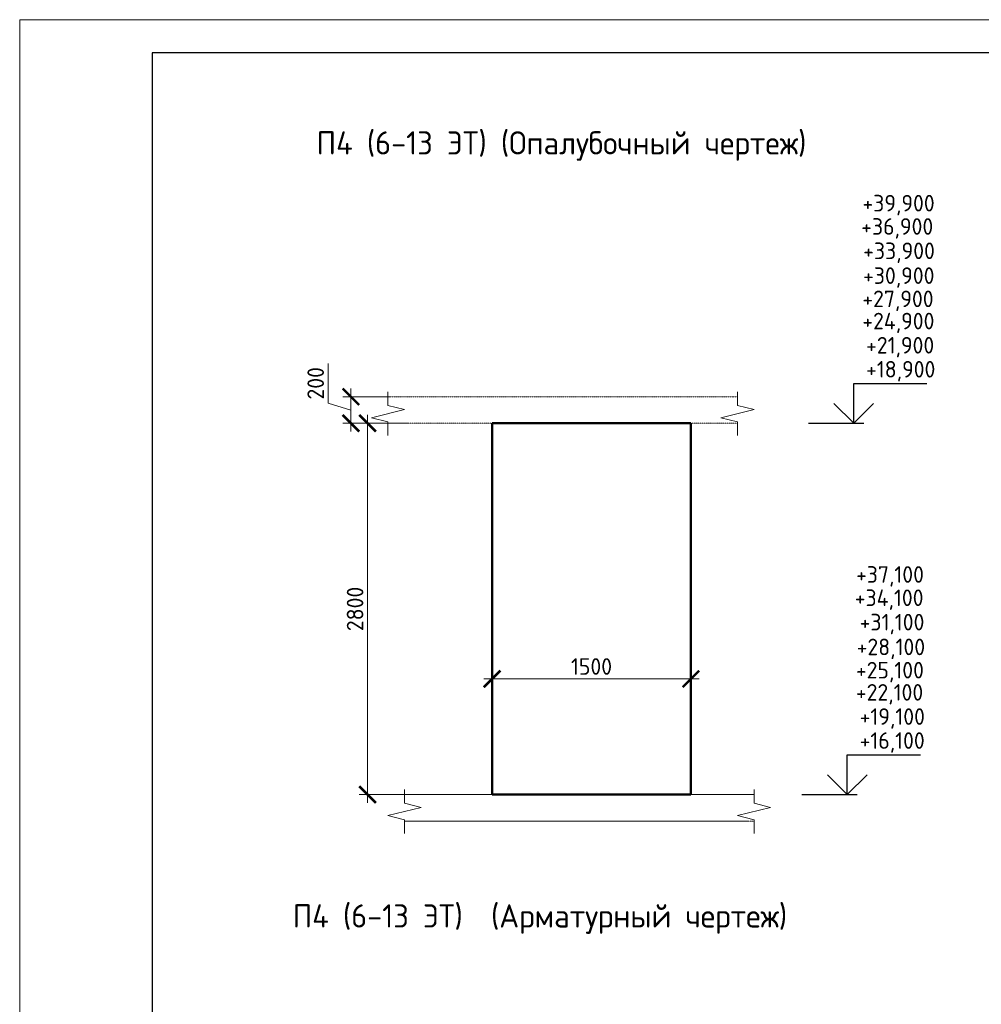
# Model space of a CAD drawing. Header units: millimetres. Extents: x 263826 to 1718326, y -423071 to 70137.
# Tile 310 of 486: x 587946 to 602453, y -250723 to -235873. Entities that reach past the tile are written whole.
import ezdxf

# ---------------------------------------------------------------- set-up
doc = ezdxf.new("R2010")
doc.units = ezdxf.units.MM
doc.linetypes.add('01 Штриховая _4 мм_', pattern=[6, 3.5, -2.5])
for name, color, linetype, lineweight in [('AF_Perekritie', 90, 'Continuous', 18), ('AF_Stena', 90, 'Continuous', 18), ('KR_Fundament', 253, 'Continuous', 18), ('РАЗМЕРЫ', 1, 'Continuous', 9), ('ТОНКИЕ', 7, 'Continuous', 9)]:
    doc.layers.add(name, color=color, linetype=linetype, lineweight=lineweight)
doc.layers.add('ТОЛСТЫЕ_ОСНОВНЫЕ', color=6, linetype='Continuous')
doc.styles.add('GOST-2.304_Type-B', font='GOST_Common.ttf')
doc.dimstyles.new('мой 25', dxfattribs={"dimscale": 100, "dimtxt": 2.5, "dimasz": 2.5, "dimexe": 1.25, "dimexo": 0.625, "dimtad": 1, "dimdec": 0, "dimlfac": 0.5, "dimtxsty": 'GOST-2.304_Type-B', "dimblk": 'ARCHTICK', "dimcen": 2.5, "dimdle": 1.25, "dimaunit": 1, "dimadec": 1, "dimazin": 2, "dimtfac": 1, "dimtdec": 0, "dimtmove": 1, "dimatfit": 3, "dimfxl": 6, "dimfxlon": 1, "dimtfill": 1, "dimlwd": -1, "dimlwe": -1, "dimarcsym": 0})

# ---------------------------------------------------------------- blocks, each defined once
blk = doc.blocks.new('_ArchTick')
at = {"color": 0, "linetype": 'ByBlock', "const_width": 0.15}
blk.add_lwpolyline([(-0.5, -0.5), (0.5, 0.5)], dxfattribs=at)
blk = doc.blocks.new('*D813')
at = {"layer": 'DEFPOINTS', "color": 0, "transparency": 16777216}
for p in [(595073, -244017), (598073, -244017), (598073, -245815)]:
    blk.add_point(p, dxfattribs=at)
at = {"layer": 'РАЗМЕРЫ', "color": 0, "linetype": 'Continuous', "transparency": 16777216}
for p, q in [((595073, -245215), (595073, -245940)), ((598073, -245215), (598073, -245940)), ((594948, -245815), (598198, -245815))]:
    blk.add_line(p, q, dxfattribs=at)
at = {"layer": 'РАЗМЕРЫ', "color": 0, "transparency": 16777216, "xscale": 250, "yscale": 250, "zscale": 250, "rotation": 180}
blk.add_blockref('_ArchTick', (595073, -245815), dxfattribs=at)
at = {"layer": 'РАЗМЕРЫ', "color": 0, "transparency": 16777216, "xscale": 250, "yscale": 250, "zscale": 250}
blk.add_blockref('_ArchTick', (598073, -245815), dxfattribs=at)
at = {"layer": 'РАЗМЕРЫ', "color": 0, "lineweight": 0, "transparency": 16777216, "insert": (596573, -245628), "char_height": 250, "attachment_point": 5, "style": 'GOST-2.304_Type-B', "bg_fill": 3, "box_fill_scale": 1.1, "bg_fill_color": 256, "bg_fill_true_color": 13158600, "bg_fill_transparency": 0}
blk.add_mtext('1500', dxfattribs=at)
blk = doc.blocks.new('*D828')
at = {"layer": 'DEFPOINTS', "color": 0, "transparency": 16777216}
for p in [(593862, -241560), (592944, -241960), (593862, -241960)]:
    blk.add_point(p, dxfattribs=at)
at = {"layer": 'РАЗМЕРЫ', "color": 0, "linetype": 'Continuous', "transparency": 16777216}
for p, q in [((592600, -241657), (592600, -241057)), ((592944, -241435), (592944, -242085)), ((593544, -241560), (592819, -241560)), ((592944, -241760), (592600, -241657)), ((593544, -241960), (592819, -241960))]:
    blk.add_line(p, q, dxfattribs=at)
at = {"layer": 'РАЗМЕРЫ', "color": 0, "transparency": 16777216, "xscale": 250, "yscale": 250, "zscale": 250}
for p, rotation in [((592944, -241560), 90), ((592944, -241960), 270)]:
    blk.add_blockref('_ArchTick', p, dxfattribs=dict(at, rotation=rotation))
at = {"layer": 'РАЗМЕРЫ', "color": 0, "lineweight": 0, "transparency": 16777216, "insert": (592412, -241357), "char_height": 250, "attachment_point": 5, "rotation": 90, "style": 'GOST-2.304_Type-B', "bg_fill": 3, "box_fill_scale": 1.1, "bg_fill_color": 256, "bg_fill_true_color": 13158600, "bg_fill_transparency": 0}
blk.add_mtext('200', dxfattribs=at)
blk = doc.blocks.new('*U46')
at = {"layer": 'ТОЛСТЫЕ_ОСНОВНЫЕ', "color": 6}
blk.add_lwpolyline([(20, 5), (415, 5), (415, 292), (20, 292)], close=True, dxfattribs=at)
at = {"layer": 'ТОНКИЕ'}
blk.add_lwpolyline([(0, 0), (420, 0), (420, 297), (0, 297)], close=True, dxfattribs=at)
blk = doc.blocks.new('*D830')
at = {"layer": 'DEFPOINTS', "color": 0, "transparency": 16777216}
for p in [(594112, -241960), (593194, -247560), (594671, -247560)]:
    blk.add_point(p, dxfattribs=at)
at = {"layer": 'РАЗМЕРЫ', "color": 0, "linetype": 'Continuous', "transparency": 16777216}
for p, q in [((593194, -241835), (593194, -247685)), ((593794, -241960), (593069, -241960)), ((593794, -247560), (593069, -247560))]:
    blk.add_line(p, q, dxfattribs=at)
at = {"layer": 'РАЗМЕРЫ', "color": 0, "transparency": 16777216, "xscale": 250, "yscale": 250, "zscale": 250}
for p, rotation in [((593194, -241960), 90), ((593194, -247560), 270)]:
    blk.add_blockref('_ArchTick', p, dxfattribs=dict(at, rotation=rotation))
at = {"layer": 'РАЗМЕРЫ', "color": 0, "lineweight": 0, "transparency": 16777216, "insert": (593006, -244760), "char_height": 250, "attachment_point": 5, "rotation": 90, "style": 'GOST-2.304_Type-B', "bg_fill": 3, "box_fill_scale": 1.1, "bg_fill_color": 256, "bg_fill_true_color": 13158600, "bg_fill_transparency": 0}
blk.add_mtext('2800', dxfattribs=at)

msp = doc.modelspace()

# ---------------------------------------------------------------- linework, layer by layer
at = {"elevation": 3100}
for points in [[(600528.61558, -241360.35128), (601633.89032, -241360.35128)], [(600528.61558, -241960.35128), (600528.61558, -241360.35128)], [(600828.61558, -241660.35128), (600528.61558, -241960.35128), (600228.61558, -241660.35128)], [(599844.04882, -241960.35128), (600678.61558, -241960.35128)], [(600431.86632, -246960.35128), (601537.14106, -246960.35128)], [(600431.86632, -247560.35128), (600431.86632, -246960.35128)], [(600731.86632, -247260.35128), (600431.86632, -247560.35128), (600131.86632, -247260.35128)], [(599747.29956, -247560.35128), (600581.86632, -247560.35128)]]:
    msp.add_lwpolyline(points, dxfattribs=at)
at = {"layer": 'AF_Perekritie', "linetype": '01 Штриховая _4 мм_', "lineweight": 9}
for p, q in [((598692.84811, -241560.35128, 3100), (593502.01914, -241560.35128, 3100)), ((598692.94733, -241560.35128, 3100), (598774.30369, -241560.35128, 3100)), ((593502.01914, -241960.35128, 3100), (598692.84811, -241960.35128, 3100)), ((598774.30369, -241960.35128, 3100), (598692.94733, -241960.35128, 3100)), ((598942.94733, -247560.35128, 3100), (599024.30369, -247560.35128, 3100)), ((599024.30369, -247960.35128, 3100), (598942.94733, -247960.35128, 3100))]:
    msp.add_line(p, q, dxfattribs=at)
at = {"layer": 'AF_Stena', "lineweight": 50}
for p, q in [((598072.79822, -241960.35128, 3100), (595072.79822, -241960.35128, 3100)), ((595072.79822, -241960.35128, 3100), (595072.79822, -247560.35128, 3100)), ((598072.79822, -247560.35128, 3100), (598072.79822, -241960.35128, 3100)), ((595072.79822, -247560.35128, 3100), (598072.79822, -247560.35128, 3100))]:
    msp.add_line(p, q, dxfattribs=at)
at = {"layer": 'AF_Stena', "lineweight": 20, "elevation": 3100}
for points in [[(593502.01914, -241635.35128), (593502.01914, -241485.35128)], [(598774.30369, -241635.35128), (598774.30369, -241485.35128)], [(593752.01914, -241752.85148), (593252.01914, -241877.85148)], [(593502.01914, -241635.35128), (593502.01914, -241690.35148)], [(593502.01914, -241690.35148), (593752.01914, -241752.85148)], [(599024.30369, -241752.85148), (598524.30369, -241877.85148)], [(598774.30369, -241635.35128), (598774.30369, -241690.35148)], [(598774.30369, -241690.35148), (599024.30369, -241752.85148)], [(593252.01914, -241877.85148), (593502.01914, -241940.35148)], [(598524.30369, -241877.85148), (598774.30369, -241940.35148)], [(593502.01914, -241940.35148), (593502.01914, -241995.35168)], [(593502.01914, -241995.35168), (593502.01914, -242145.35168)], [(598774.30369, -241940.35148), (598774.30369, -241995.35168)], [(598774.30369, -241995.35168), (598774.30369, -242145.35168)], [(599024.30369, -247635.35128), (599024.30369, -247485.35128)], [(599024.30369, -247635.35128), (599024.30369, -247690.35148)], [(599024.30369, -247690.35148), (599274.30369, -247752.85148)], [(599274.30369, -247752.85148), (598774.30369, -247877.85148)], [(593502.01914, -247877.85148), (593752.01914, -247940.35148)], [(593752.01914, -247940.35148), (593752.01914, -247995.35168)], [(598774.30369, -247877.85148), (599024.30369, -247940.35148)], [(599024.30369, -247940.35148), (599024.30369, -247995.35168)], [(593752.01914, -247995.35168), (593752.01914, -248145.35168)], [(599024.30369, -247995.35168), (599024.30369, -248145.35168)]]:
    msp.add_lwpolyline(points, dxfattribs=at)
at = {"layer": 'KR_Fundament', "lineweight": 9}
for p, q in [((599024.30369, -247560.35128, 3100), (593752.01914, -247560.35128, 3100)), ((593752.01914, -247960.35128, 3100), (598942.84811, -247960.35128, 3100))]:
    msp.add_line(p, q, dxfattribs=at)

# ---------------------------------------------------------------- texts
at = {"style": 'GOST-2.304_Type-B'}
for s, p in [('+39,900', (600660.24968, -238765.41403, 3100)), ('+36,900', (600641.36794, -239116.80009, 3100)), ('+33,900', (600671.21106, -239484.15792, 3100)), ('+30,900', (600669.69054, -239857.99426, 3100)), ('+27,900', (600657.89008, -240208.7104, 3100)), ('+24,900', (600657.89008, -240543.43687, 3100)), ('+21,900', (600714.53404, -240908.41486, 3100)), ('+18,900', (600714.53404, -241270.35128, 3100)), ('+37,100', (600563.50042, -244365.41403, 3100)), ('+34,100', (600544.61868, -244716.80009, 3100)), ('+31,100', (600617.78479, -245084.15792, 3100)), ('+28,100', (600572.94129, -245457.99426, 3100)), ('+25,100', (600561.14082, -245808.7104, 3100)), ('+22,100', (600561.14082, -246143.43687, 3100)), ('+19,100', (600617.78479, -246508.41486, 3100)), ('+16,100', (600617.78479, -246870.35128, 3100))]:
    msp.add_text(s, height=249.999994, dxfattribs=at).set_placement(p)
at = {"layer": 'РАЗМЕРЫ', "char_height": 350, "attachment_point": 5, "style": 'GOST-2.304_Type-B'}
for s, width, heights, insert in [('П4 (6-13 ЭТ) (Опалубочный чертеж)', 9816.0881275, [0], (596119.72365, -237778.86026, 3100)), ('П4 (6-13 ЭТ)  (Арматурный чертеж)', 10326.6934546, [490], (595793.95882, -249437.72914, 3100))]:
    msp.add_mtext_dynamic_manual_height_columns(s, width=width, gutter_width=625, heights=heights, dxfattribs=dict(at, insert=insert))

# ---------------------------------------------------------------- next in the draw order: dimensions: what is measured, and where the dimension line sits
at = {"layer": 'РАЗМЕРЫ', "color": 146, "lineweight": 0}
dim = msp.add_linear_dim(base=(592943.52175, -241960.35128, 3100), p1=(593862.48908, -241560.35128, 3100), p2=(593862.48908, -241960.35128, 3100), angle=90, dimstyle='мой 25', dxfattribs=at)
dim.commit()
dim.dimension.update_dxf_attribs({"geometry": '*D828', "text_midpoint": (592412.27175, -241594.72628, 3100)})
at = {"layer": 'РАЗМЕРЫ', "color": 146, "lineweight": 0, "true_color": 0x006272}
dim = msp.add_linear_dim(base=(598072.79822, -245815.12279, 3100), p1=(595072.79822, -244017.05953, 3100), p2=(598072.79822, -244017.05953, 3100), dimstyle='мой 25', dxfattribs=at)
dim.commit()
dim.dimension.update_dxf_attribs({"geometry": '*D813', "text_midpoint": (596572.79822, -245627.62279, 3100)})

# ---------------------------------------------------------------- next in the draw order: block references
at = {"xscale": 100, "yscale": 100, "zscale": 100}
msp.add_blockref('*U46', (587946.49922, -265573.15111, 3100), dxfattribs=at)

# ---------------------------------------------------------------- next in the draw order: dimensions: what is measured, and where the dimension line sits
at = {"layer": 'РАЗМЕРЫ', "color": 146, "lineweight": 0}
dim = msp.add_linear_dim(base=(593193.52175, -247560.35128, 3100), p1=(594112.48908, -241960.35128, 3100), p2=(594671.16228, -247560.35128, 3100), angle=90, dimstyle='мой 25', dxfattribs=at)
dim.commit()
dim.dimension.update_dxf_attribs({"geometry": '*D830', "text_midpoint": (593006.02175, -244760.35128, 3100)})

# ---------------------------------------------------------------- next in the draw order: linework, layer by layer
at = {"layer": 'AF_Stena', "lineweight": 20, "elevation": 3100}
for points in [[(593752.01914, -247635.35128), (593752.01914, -247485.35128)], [(593752.01914, -247635.35128), (593752.01914, -247690.35148)], [(593752.01914, -247690.35148), (594002.01914, -247752.85148)], [(594002.01914, -247752.85148), (593502.01914, -247877.85148)]]:
    msp.add_lwpolyline(points, dxfattribs=at)
at = {"layer": 'KR_Fundament', "lineweight": 9}
msp.add_line((598942.84811, -247560.35128, 3100), (593752.01914, -247560.35128, 3100), dxfattribs=at)

doc.saveas('drawing.dxf')
